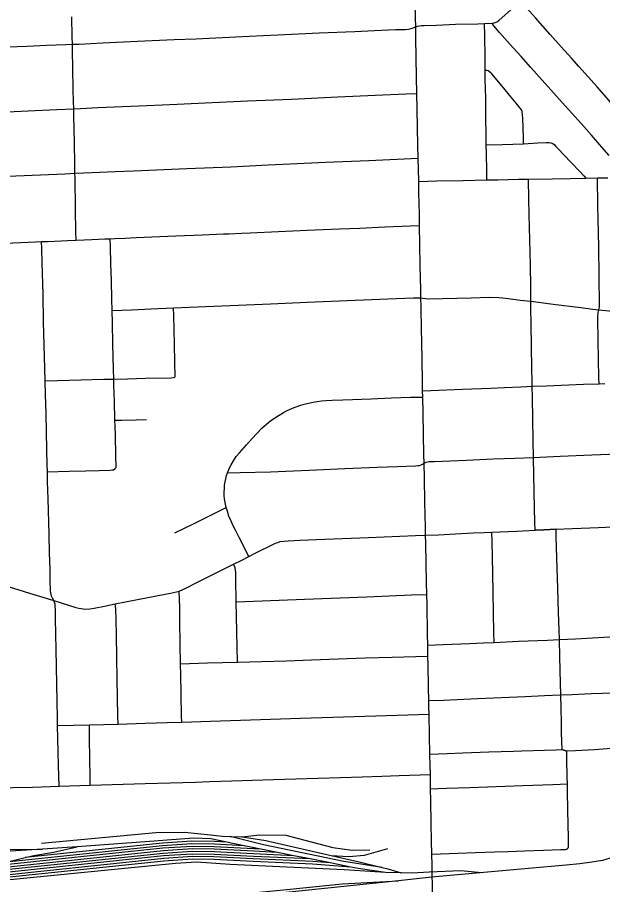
# Model space of a CAD drawing. Extents: x -59 to 82, y -3 to 49.
# Drawn here: x -11.556 to -11.023, y 33.772 to 34.562 of the extents above; entities that cross this region are included whole.
import ezdxf

# ---------------------------------------------------------------- set-up
doc = ezdxf.new("R2010")
doc.units = 0
for name, color, linetype in [('GM_X_City_Street', 7, 'Continuous'), ('GM_X_County_Road', 7, 'Continuous'), ('GM_X_Rail_Line', 7, 'Continuous')]:
    doc.layers.add(name, color=color, linetype=linetype)

msp = doc.modelspace()

# ---------------------------------------------------------------- linework, layer by layer
at = {"layer": 'GM_X_City_Street'}
msp.add_line((-11.18684, 34.21605), (-11.18693, 34.22167), dxfattribs=at)
for points in [[(-11.00961, 34.47735), (-11.02806, 34.49847), (-11.04467, 34.51697), (-11.05156, 34.52456), (-11.06096, 34.53488), (-11.07102, 34.54619), (-11.08417, 34.56123), (-11.09239, 34.57053), (-11.09529, 34.5741), (-11.09676, 34.57703), (-11.09863, 34.58089), (-11.10219, 34.58535), (-11.11295, 34.59775), (-11.12366, 34.60951), (-11.13558, 34.6226), (-11.14176, 34.62953), (-11.14751, 34.63571)], [(-11.56475, 34.53484), (-11.54724, 34.53561), (-11.52928, 34.53626), (-11.5117, 34.53697), (-11.50562, 34.53728), (-11.49939, 34.53744), (-11.4783, 34.53843), (-11.44654, 34.53997), (-11.41306, 34.54151), (-11.39344, 34.5423), (-11.34486, 34.5446), (-11.31867, 34.54577), (-11.28098, 34.54759), (-11.24852, 34.54897), (-11.23063, 34.5497), (-11.2116, 34.55053), (-11.20257, 34.55077), (-11.19972, 34.55102), (-11.19738, 34.55158), (-11.19564, 34.55207), (-11.19313, 34.55312), (-11.19153, 34.55369), (-11.18987, 34.5541), (-11.18785, 34.55433), (-11.18544, 34.55445), (-11.17435, 34.55472), (-11.15698, 34.55538), (-11.13676, 34.55593), (-11.13057, 34.5561), (-11.12373, 34.55638), (-11.12197, 34.55668), (-11.12006, 34.55729), (-11.1188, 34.55801), (-11.11735, 34.55909), (-11.10417, 34.57061)], [(-11.50228, 34.35879), (-11.50242, 34.36687), (-11.50277, 34.38694), (-11.50294, 34.39547), (-11.50313, 34.40699), (-11.50329, 34.41572), (-11.50344, 34.41975), (-11.5036, 34.42888), (-11.50391, 34.44658), (-11.50419, 34.46151), (-11.50437, 34.4708), (-11.50452, 34.47852), (-11.50465, 34.48506), (-11.50497, 34.49591), (-11.50526, 34.51559), (-11.5055, 34.53118), (-11.50562, 34.53728), (-11.50582, 34.54394), (-11.50613, 34.56224)], [(-11.12854, 34.41382), (-11.12867, 34.42184), (-11.12892, 34.43804), (-11.12904, 34.44554), (-11.12914, 34.45423), (-11.12936, 34.47115), (-11.12955, 34.48811), (-11.12989, 34.505), (-11.13, 34.51324), (-11.13015, 34.52511), (-11.13042, 34.54508), (-11.13057, 34.5561)], [(-11.01706, 34.43599), (-11.02386, 34.44362), (-11.0333, 34.45433), (-11.04239, 34.46465), (-11.05995, 34.4841), (-11.08834, 34.51616), (-11.09722, 34.52597), (-11.10419, 34.53357), (-11.10736, 34.53703), (-11.1171, 34.54787), (-11.1221, 34.55395), (-11.12373, 34.55638)], [(-11.095, 34.4467), (-11.09522, 34.45235), (-11.09589, 34.46988), (-11.09608, 34.4729), (-11.09649, 34.47598), (-11.09694, 34.47744), (-11.10193, 34.48348), (-11.10803, 34.49089), (-11.11292, 34.49739), (-11.12408, 34.51021), (-11.12597, 34.51201), (-11.12733, 34.51296), (-11.12858, 34.51321), (-11.13, 34.51324)], [(-11.7669, 34.4674), (-11.75954, 34.46768), (-11.734, 34.46871), (-11.71723, 34.46939), (-11.69881, 34.46998), (-11.6622, 34.47137), (-11.63884, 34.47255), (-11.61516, 34.47342), (-11.5936, 34.47443), (-11.57799, 34.47516), (-11.53951, 34.47689), (-11.51977, 34.47781), (-11.50452, 34.47852), (-11.49834, 34.47877), (-11.48254, 34.47953), (-11.43757, 34.48135), (-11.41033, 34.48267), (-11.34632, 34.48565), (-11.30617, 34.48734), (-11.26412, 34.48938), (-11.23018, 34.49074), (-11.20204, 34.49216), (-11.19216, 34.49251)], [(-11.12904, 34.44554), (-11.11455, 34.446), (-11.095, 34.4467), (-11.08199, 34.44742), (-11.07463, 34.4479), (-11.07178, 34.44782), (-11.07042, 34.4476), (-11.06935, 34.44728), (-11.06847, 34.44686), (-11.06724, 34.44595), (-11.06589, 34.44448), (-11.06395, 34.44244), (-11.052, 34.42981), (-11.04383, 34.42127), (-11.04026, 34.4174), (-11.03848, 34.41534)], [(-11.76592, 34.40829), (-11.75668, 34.40859), (-11.74327, 34.40903), (-11.70853, 34.41064), (-11.6625, 34.41277), (-11.61232, 34.41485), (-11.58068, 34.41638), (-11.54957, 34.41761), (-11.51246, 34.41933), (-11.50344, 34.41975), (-11.49537, 34.4201), (-11.46685, 34.42131), (-11.4501, 34.42203), (-11.40161, 34.42411), (-11.36156, 34.42578), (-11.32754, 34.42751), (-11.30757, 34.42846), (-11.27536, 34.4298), (-11.23595, 34.43145), (-11.19102, 34.43356)], [(-11.19054, 34.41233), (-11.17404, 34.41276), (-11.15009, 34.41332), (-11.12854, 34.41382), (-11.11858, 34.41395), (-11.09956, 34.41429), (-11.09059, 34.41447), (-11.06921, 34.41479), (-11.05261, 34.41513), (-11.03848, 34.41534), (-11.02793, 34.41555), (-11.01831, 34.41572)], [(-11.08452, 34.09479), (-11.08478, 34.10198), (-11.08507, 34.11504), (-11.08564, 34.14501), (-11.08594, 34.16115), (-11.08625, 34.17638), (-11.08697, 34.21561), (-11.08716, 34.22584), (-11.08732, 34.23025), (-11.08763, 34.24229), (-11.08822, 34.28202), (-11.08848, 34.29733), (-11.08858, 34.30326), (-11.08845, 34.31631), (-11.08887, 34.33606), (-11.08989, 34.38231), (-11.09021, 34.39621), (-11.09059, 34.41447)], [(-11.02629, 34.22817), (-11.02645, 34.23356), (-11.02721, 34.26738), (-11.02762, 34.2875), (-11.02746, 34.29013), (-11.02727, 34.29171), (-11.02706, 34.29292), (-11.0265, 34.29545), (-11.02607, 34.29789), (-11.02592, 34.29972), (-11.02615, 34.32633), (-11.02673, 34.3524), (-11.02726, 34.3782), (-11.02749, 34.38989), (-11.02758, 34.39532), (-11.02784, 34.41044), (-11.02793, 34.41555)], [(-11.58175, 34.35548), (-11.5526, 34.35674), (-11.5393, 34.35733), (-11.53372, 34.35751), (-11.52832, 34.35773), (-11.51581, 34.35823), (-11.51025, 34.35845), (-11.50228, 34.35879), (-11.495, 34.35909), (-11.48802, 34.3594), (-11.47631, 34.35994), (-11.47141, 34.36016), (-11.46703, 34.36037), (-11.4579, 34.36073), (-11.44764, 34.36117), (-11.42622, 34.36216), (-11.41163, 34.36279), (-11.38765, 34.36372), (-11.36806, 34.3646), (-11.36341, 34.36476), (-11.35162, 34.36528), (-11.34394, 34.36562), (-11.31826, 34.36672), (-11.292, 34.36787), (-11.26302, 34.36913), (-11.24424, 34.36986), (-11.22134, 34.37089), (-11.19827, 34.37187), (-11.18968, 34.37219)], [(-11.52259, 34.03073), (-11.52375, 34.0329), (-11.52474, 34.03476), (-11.52517, 34.03633), (-11.52536, 34.03773), (-11.52553, 34.03975), (-11.5259, 34.04926), (-11.52608, 34.0597), (-11.52648, 34.07399), (-11.5269, 34.09112), (-11.52769, 34.12352), (-11.52823, 34.13907), (-11.52843, 34.14798), (-11.52866, 34.15421), (-11.52882, 34.16808), (-11.52933, 34.18471), (-11.52968, 34.20105), (-11.53017, 34.21824), (-11.53052, 34.23067), (-11.53077, 34.24205), (-11.5319, 34.28463), (-11.53243, 34.30956), (-11.53319, 34.33809), (-11.53352, 34.35109), (-11.53372, 34.35751)], [(-11.46704, 34.15059), (-11.46628, 34.15151), (-11.46599, 34.15229), (-11.46615, 34.1627), (-11.46662, 34.18124), (-11.46682, 34.18942), (-11.46697, 34.19498), (-11.46735, 34.21223), (-11.46786, 34.22676), (-11.46807, 34.23243), (-11.46828, 34.24129), (-11.46882, 34.26417), (-11.46919, 34.28366), (-11.46959, 34.29477), (-11.46986, 34.3052), (-11.47024, 34.32212), (-11.47058, 34.33727), (-11.47114, 34.35271), (-11.47141, 34.36016)], [(-11.0265, 34.29545), (-11.01731, 34.29448), (-10.99289, 34.29192), (-10.98063, 34.29061), (-10.97396, 34.28989), (-10.95231, 34.28741), (-10.93399, 34.2854), (-10.9314, 34.28521), (-10.92968, 34.2853), (-10.9284, 34.28566), (-10.92718, 34.28616), (-10.92602, 34.28682), (-10.92392, 34.28819), (-10.91625, 34.29499), (-10.90799, 34.30221), (-10.90189, 34.30736), (-10.8964, 34.31213), (-10.88026, 34.32604), (-10.86204, 34.34196), (-10.84832, 34.35382), (-10.84332, 34.35809), (-10.8377, 34.36289)], [(-11.46959, 34.29477), (-11.45195, 34.29558), (-11.43415, 34.29639), (-11.41364, 34.29728), (-11.39943, 34.29783), (-11.3621, 34.29934), (-11.32538, 34.30095), (-11.29201, 34.30237), (-11.25552, 34.30393), (-11.2186, 34.30554), (-11.19557, 34.30646), (-11.18859, 34.30633), (-11.18673, 34.30595), (-11.18442, 34.30569), (-11.18171, 34.3056), (-11.14268, 34.30639), (-11.12598, 34.30685), (-11.11758, 34.30656), (-11.11437, 34.3063), (-11.10906, 34.30571), (-11.09814, 34.30431), (-11.08858, 34.30326), (-11.08139, 34.30236), (-11.0683, 34.30072), (-11.04309, 34.29745), (-11.03208, 34.29602), (-11.0265, 34.29545)], [(-11.41253, 34.23419), (-11.41211, 34.23468), (-11.41241, 34.24741), (-11.41289, 34.26452), (-11.41346, 34.2901), (-11.41364, 34.29728)], [(-11.53052, 34.23067), (-11.51925, 34.23098), (-11.49804, 34.23158), (-11.47716, 34.23217), (-11.46807, 34.23243), (-11.45569, 34.23266), (-11.43902, 34.23309), (-11.41577, 34.23355), (-11.41375, 34.23375), (-11.41253, 34.23419)], [(-11.18693, 34.22167), (-11.1795, 34.22189), (-11.15079, 34.2231), (-11.1249, 34.2242), (-11.11244, 34.22473), (-11.09757, 34.22537), (-11.08716, 34.22584), (-11.07409, 34.22639), (-11.04059, 34.22765), (-11.02629, 34.22817), (-11.02113, 34.22824)], [(-11.34505, 34.07093), (-11.35403, 34.08821), (-11.35734, 34.09482), (-11.35945, 34.09881), (-11.36132, 34.10314), (-11.36318, 34.10757), (-11.36469, 34.11214), (-11.36568, 34.1156), (-11.36672, 34.11995), (-11.36737, 34.12345), (-11.36763, 34.12648), (-11.36724, 34.13574), (-11.36677, 34.13879), (-11.36613, 34.14171), (-11.36531, 34.14459), (-11.36445, 34.14712), (-11.36265, 34.15156), (-11.36135, 34.15425), (-11.3591, 34.1581), (-11.35654, 34.16182), (-11.35372, 34.16534), (-11.34732, 34.17251), (-11.34223, 34.17822), (-11.33332, 34.18756), (-11.32894, 34.19128), (-11.32498, 34.19483), (-11.31985, 34.19808), (-11.31354, 34.20206), (-11.31089, 34.2035), (-11.30816, 34.20481), (-11.30396, 34.20652), (-11.29858, 34.20839), (-11.29466, 34.20956), (-11.29068, 34.21056), (-11.28665, 34.21139), (-11.2828, 34.21206), (-11.27895, 34.21254), (-11.27507, 34.21283), (-11.26919, 34.21306), (-11.25959, 34.21344), (-11.25074, 34.21379), (-11.23367, 34.21449), (-11.21521, 34.21525), (-11.19813, 34.21579), (-11.18684, 34.21605)], [(-11.46697, 34.19498), (-11.46108, 34.19511), (-11.44759, 34.19542), (-11.43833, 34.19554)], [(-11.36445, 34.14712), (-11.35313, 34.14721), (-11.32552, 34.14805), (-11.28366, 34.14986), (-11.25785, 34.15088), (-11.22819, 34.15206), (-11.21021, 34.15278), (-11.19338, 34.15345), (-11.19138, 34.15357), (-11.1898, 34.1538), (-11.18836, 34.15432), (-11.18711, 34.15506), (-11.1856, 34.15597), (-11.18366, 34.15668), (-11.1814, 34.15725), (-11.1763, 34.15747), (-11.1471, 34.15863), (-11.12272, 34.1597), (-11.10283, 34.16048), (-11.08594, 34.16115), (-11.06187, 34.16222), (-11.03308, 34.16331), (-11.0097, 34.1642)], [(-11.52843, 34.14798), (-11.50852, 34.14857), (-11.49356, 34.14901), (-11.48125, 34.14931), (-11.47119, 34.14947), (-11.46935, 34.14964), (-11.46826, 34.14988), (-11.46704, 34.15059)], [(-11.41255, 34.0925), (-11.39491, 34.10101), (-11.36568, 34.1156)], [(-11.12194, 33.99258), (-11.12212, 34.00172), (-11.12285, 34.03798), (-11.12319, 34.05544), (-11.12368, 34.08471), (-11.1239, 34.09312)], [(-11.06548, 34.09564), (-11.07663, 34.09508), (-11.08452, 34.09479)], [(-11.06005, 33.8951), (-11.06042, 33.91026), (-11.06065, 33.9196), (-11.06095, 33.93258), (-11.06116, 33.94504), (-11.06149, 33.95562), (-11.06208, 33.97945), (-11.06247, 33.99535), (-11.06272, 34.00372), (-11.0632, 34.02023), (-11.06383, 34.04178), (-11.06472, 34.06943), (-11.06529, 34.08907), (-11.06548, 34.09564)], [(-11.35544, 33.97476), (-11.3558, 33.98866), (-11.35603, 34.00238), (-11.35632, 34.01667), (-11.35659, 34.02952), (-11.35669, 34.03376), (-11.35686, 34.04598), (-11.35701, 34.05642), (-11.35753, 34.06043), (-11.35923, 34.0639)], [(-11.40622, 33.92008), (-11.40632, 33.92564), (-11.40667, 33.94571), (-11.40698, 33.96314), (-11.4072, 33.97326), (-11.4075, 33.99065), (-11.40786, 34.01247), (-11.40807, 34.02489), (-11.40827, 34.03187), (-11.4084, 34.03946)], [(-11.35659, 34.02952), (-11.33303, 34.03047), (-11.29438, 34.03203), (-11.23781, 34.03428), (-11.19703, 34.03591), (-11.18303, 34.0364)], [(-11.51788, 33.86169), (-11.51844, 33.88046), (-11.51924, 33.91691), (-11.51935, 33.92325), (-11.51963, 33.9391), (-11.51988, 33.95459), (-11.52047, 33.98645), (-11.52075, 34), (-11.521, 34.01514), (-11.52119, 34.02211), (-11.52135, 34.02593), (-11.52151, 34.02746), (-11.52187, 34.02913), (-11.52259, 34.03073)], [(-11.46413, 33.91832), (-11.46426, 33.92563), (-11.46487, 33.95914), (-11.46525, 33.97934), (-11.46558, 33.99883), (-11.46593, 34.01354), (-11.46622, 34.02325), (-11.46682, 34.02765)], [(-11.18233, 33.99015), (-11.16818, 33.99072), (-11.14425, 33.99168), (-11.13141, 33.99219), (-11.12194, 33.99258), (-11.0996, 33.99371), (-11.07334, 33.99476), (-11.06247, 33.99535), (-11.04782, 33.99596), (-11.02214, 33.99742), (-10.99481, 33.99899), (-10.96761, 34.00026), (-10.95284, 34.00095), (-10.94338, 34.00139)], [(-11.1822, 33.98022), (-11.18227, 33.98561), (-11.18233, 33.99015)], [(-11.4072, 33.97326), (-11.38289, 33.97397), (-11.35544, 33.97476), (-11.3335, 33.97535), (-11.31087, 33.97598), (-11.28803, 33.97681), (-11.26375, 33.9777), (-11.23936, 33.97852), (-11.21464, 33.9792), (-11.1822, 33.98022)], [(-11.18143, 33.93971), (-11.16799, 33.94017), (-11.13712, 33.94159), (-11.09359, 33.94353), (-11.07596, 33.9444), (-11.06116, 33.94504), (-11.0512, 33.94532), (-11.03341, 33.94603), (-11.0133, 33.9469), (-10.98264, 33.94857), (-10.96588, 33.94956), (-10.95129, 33.95042), (-10.94236, 33.95085)], [(-11.18115, 33.92737), (-11.18129, 33.9336), (-11.18143, 33.93971)], [(-11.51924, 33.91691), (-11.50457, 33.91723), (-11.49026, 33.91755), (-11.47697, 33.91794), (-11.46413, 33.91832), (-11.43961, 33.91906), (-11.41942, 33.91968), (-11.40622, 33.92008), (-11.38, 33.92101), (-11.29816, 33.92358), (-11.21001, 33.92641), (-11.18115, 33.92737)], [(-11.48941, 33.86257), (-11.48953, 33.87057), (-11.48978, 33.88697), (-11.49006, 33.90504), (-11.49026, 33.91755)], [(-11.05579, 33.89387), (-11.0478, 33.89431), (-11.03065, 33.89527), (-11.01899, 33.89597), (-11.00887, 33.89659), (-11.00362, 33.89692), (-10.99251, 33.8973), (-10.96542, 33.89903), (-10.95304, 33.89979), (-10.94618, 33.90009), (-10.94483, 33.90024), (-10.94391, 33.9006)], [(-11.18037, 33.8909), (-11.16463, 33.89148), (-11.15045, 33.89201), (-11.12662, 33.8929), (-11.1044, 33.89363), (-11.09671, 33.89389), (-11.0759, 33.89457), (-11.06552, 33.89492), (-11.06005, 33.8951)], [(-11.17994, 33.87227), (-11.18014, 33.88062), (-11.18037, 33.8909)], [(-11.06005, 33.8951), (-11.05943, 33.89497), (-11.0587, 33.89479), (-11.0583, 33.89464), (-11.0578, 33.89441), (-11.05739, 33.89423), (-11.05704, 33.89411), (-11.05665, 33.89401), (-11.05579, 33.89387)], [(-11.05517, 33.80494), (-11.05451, 33.8055), (-11.05416, 33.80643), (-11.05428, 33.81469), (-11.05468, 33.83952), (-11.05502, 33.85753), (-11.05514, 33.86395), (-11.05528, 33.86974), (-11.05568, 33.88647), (-11.05579, 33.89387)], [(-11.67658, 33.8575), (-11.65617, 33.85808), (-11.61663, 33.85919), (-11.59624, 33.85972), (-11.5782, 33.86011), (-11.54205, 33.86094), (-11.51788, 33.86169), (-11.48941, 33.86257), (-11.43942, 33.86411), (-11.41678, 33.86481), (-11.39353, 33.86554), (-11.38093, 33.86605), (-11.36061, 33.86657), (-11.34184, 33.86727), (-11.3227, 33.86773), (-11.28189, 33.86904), (-11.26161, 33.86979), (-11.24192, 33.87032), (-11.22397, 33.87103), (-11.20825, 33.87145), (-11.17994, 33.87227)], [(-11.17978, 33.85947), (-11.16522, 33.85998), (-11.14389, 33.86069), (-11.09588, 33.86229), (-11.06852, 33.86331), (-11.05514, 33.86395)], [(-11.17852, 33.79991), (-11.16278, 33.80034), (-11.13882, 33.80132), (-11.12165, 33.80192), (-11.10954, 33.80234), (-11.09415, 33.80303), (-11.07695, 33.80359), (-11.06106, 33.80403), (-11.05706, 33.80414), (-11.05593, 33.80451), (-11.05517, 33.80494)]]:
    msp.add_lwpolyline(points, dxfattribs=at)
at = {"layer": 'GM_X_County_Road'}
msp.add_line((-11.18684, 34.21605), (-11.18693, 34.22167), dxfattribs=at)
for points in [[(-11.18693, 34.22167), (-11.18712, 34.23113), (-11.18777, 34.26691), (-11.18799, 34.27738), (-11.18841, 34.29776), (-11.18859, 34.30633), (-11.18871, 34.31353), (-11.18905, 34.33567), (-11.18935, 34.35462), (-11.18968, 34.37219), (-11.1899, 34.38251), (-11.19032, 34.40184), (-11.19054, 34.41233), (-11.19079, 34.42345), (-11.19102, 34.43356), (-11.19132, 34.44505), (-11.19193, 34.47803), (-11.19216, 34.49251), (-11.19254, 34.50713), (-11.19307, 34.54299), (-11.19313, 34.55312), (-11.19345, 34.56119), (-11.19397, 34.58742)], [(-11.18233, 33.99015), (-11.18249, 34.00031), (-11.1829, 34.02737), (-11.18303, 34.0364), (-11.18328, 34.04731), (-11.1841, 34.08278), (-11.18424, 34.09026), (-11.18441, 34.09727), (-11.18488, 34.12046), (-11.18532, 34.14214), (-11.1856, 34.15597), (-11.18572, 34.16352), (-11.18602, 34.18186), (-11.18649, 34.20172), (-11.18684, 34.21605)], [(-11.06548, 34.09564), (-11.05046, 34.09637), (-11.02696, 34.0974), (-10.99573, 34.09878)], [(-11.57812, 34.0479), (-11.54461, 34.03756), (-11.5357, 34.03474), (-11.52259, 34.03073), (-11.51602, 34.0287), (-11.50244, 34.02452), (-11.49999, 34.02379), (-11.49768, 34.02339), (-11.49595, 34.02321), (-11.49381, 34.02307), (-11.48991, 34.02332), (-11.48575, 34.02393), (-11.47656, 34.02576), (-11.46682, 34.02765), (-11.45728, 34.02951), (-11.42759, 34.03532), (-11.41652, 34.0375), (-11.411, 34.03876), (-11.4084, 34.03946), (-11.40255, 34.0421), (-11.39189, 34.04753), (-11.37049, 34.05824), (-11.35923, 34.0639), (-11.35162, 34.06768), (-11.34505, 34.07093), (-11.33806, 34.07439), (-11.3239, 34.08145), (-11.32078, 34.08287), (-11.3186, 34.08375), (-11.31653, 34.0844), (-11.31341, 34.08494), (-11.30945, 34.08521), (-11.2984, 34.08568), (-11.27605, 34.08658), (-11.23617, 34.08819), (-11.1933, 34.0899), (-11.18424, 34.09026), (-11.1726, 34.09067), (-11.15178, 34.09192), (-11.14102, 34.09236), (-11.13102, 34.09279), (-11.1239, 34.09312), (-11.10119, 34.09408), (-11.08452, 34.09479)], [(-11.08452, 34.09479), (-11.07663, 34.09508), (-11.06548, 34.09564)], [(-11.1822, 33.98022), (-11.18227, 33.98561), (-11.18233, 33.99015)], [(-11.18143, 33.93971), (-11.18166, 33.95172), (-11.18204, 33.97181), (-11.1822, 33.98022)], [(-11.18115, 33.92737), (-11.18129, 33.9336), (-11.18143, 33.93971)], [(-11.18037, 33.8909), (-11.18073, 33.9079), (-11.18115, 33.92737)], [(-11.17994, 33.87227), (-11.18014, 33.88062), (-11.18037, 33.8909)], [(-11.18659, 33.67758), (-11.18273, 33.69589), (-11.17846, 33.71607), (-11.17779, 33.72011), (-11.17743, 33.7233), (-11.17724, 33.7265), (-11.17733, 33.73449), (-11.1774, 33.74026), (-11.1776, 33.75024), (-11.17786, 33.76308), (-11.17834, 33.78978), (-11.17852, 33.79991), (-11.17878, 33.81162), (-11.17914, 33.82824), (-11.17955, 33.84854), (-11.17978, 33.85947), (-11.17994, 33.87227)]]:
    msp.add_lwpolyline(points, dxfattribs=at)
at = {"layer": 'GM_X_Rail_Line'}
for p, q in [((-11.36214, 33.816), (-11.3515, 33.81558)), ((-11.50142, 33.80667), (-11.53292, 33.80439)), ((-11.33408, 33.80448), (-11.34944, 33.80757)), ((-11.31914, 33.80148), (-11.33408, 33.80448)), ((-11.56581, 33.79263), (-11.5486, 33.79677)), ((-11.3042, 33.79848), (-11.31914, 33.80148)), ((-11.28926, 33.79548), (-11.3042, 33.79848)), ((-11.27108, 33.79183), (-11.28926, 33.79548)), ((-11.25224, 33.78805), (-11.27108, 33.79183)), ((-11.20646, 33.78279), (-11.22076, 33.78324))]:
    msp.add_line(p, q, dxfattribs=at)
for points in [[(-11.53396, 33.80979), (-11.42982, 33.81964), (-11.40364, 33.81989), (-11.38015, 33.8174), (-11.36903, 33.81628), (-11.36214, 33.816)], [(-11.365, 33.81071), (-11.37642, 33.81131), (-11.39691, 33.81163), (-11.42381, 33.80984), (-11.5486, 33.79677)], [(-11.365, 33.81071), (-11.37962, 33.81372), (-11.39544, 33.81455), (-11.43123, 33.81175), (-11.50142, 33.80667)], [(-11.2238, 33.78774), (-11.25865, 33.79321), (-11.3319, 33.80851), (-11.36214, 33.816)], [(-11.3515, 33.81558), (-11.3352, 33.81734), (-11.31149, 33.81707), (-11.28846, 33.81114), (-11.26865, 33.80591), (-11.25109, 33.80362), (-11.23504, 33.80377)], [(-11.3515, 33.81558), (-11.34901, 33.81548), (-11.32972, 33.81222), (-11.2701, 33.79866)], [(-11.53292, 33.80439), (-11.58179, 33.80147), (-11.61881, 33.79841), (-11.66447, 33.79478), (-11.7472, 33.79302), (-11.7793, 33.79247)], [(-11.67187, 33.79838), (-11.62575, 33.80105), (-11.58454, 33.80415), (-11.53292, 33.80439)], [(-11.31914, 33.80148), (-11.34069, 33.80245), (-11.37666, 33.80434), (-11.39673, 33.80465), (-11.42321, 33.80289), (-11.59019, 33.7854)], [(-11.33408, 33.80448), (-11.34057, 33.80478), (-11.37658, 33.80666), (-11.39679, 33.80698), (-11.42341, 33.80521), (-11.57862, 33.78895)], [(-11.34944, 33.80757), (-11.3765, 33.80898), (-11.39685, 33.8093), (-11.42361, 33.80753), (-11.56581, 33.79263)], [(-11.5486, 33.79677), (-11.54077, 33.79866), (-11.52301, 33.80178), (-11.50142, 33.80667)], [(-11.34944, 33.80757), (-11.36131, 33.80995), (-11.365, 33.81071)], [(-11.2701, 33.79866), (-11.25425, 33.79768), (-11.23993, 33.79905), (-11.21875, 33.80491)], [(-11.28926, 33.79548), (-11.34092, 33.79781), (-11.37682, 33.79969), (-11.39661, 33.8), (-11.42281, 33.79826), (-11.58971, 33.78078), (-11.61373, 33.77826)], [(-11.3042, 33.79848), (-11.3408, 33.80013), (-11.37674, 33.80201), (-11.39667, 33.80233), (-11.42301, 33.80058), (-11.58995, 33.78309), (-11.60538, 33.78147)], [(-11.27108, 33.79183), (-11.28689, 33.79305), (-11.34103, 33.79549), (-11.3769, 33.79736), (-11.39655, 33.79767), (-11.42261, 33.79594), (-11.58946, 33.77846), (-11.60164, 33.77719)], [(-11.2701, 33.79866), (-11.24457, 33.79285), (-11.2238, 33.78774)], [(-11.01331, 33.79721), (-11.02313, 33.79413), (-11.03295, 33.79264), (-11.0438, 33.79116), (-11.05642, 33.78984), (-11.09061, 33.78669), (-11.17875, 33.77888), (-11.20878, 33.77574)], [(-11.25224, 33.78805), (-11.28703, 33.79073), (-11.34114, 33.79317), (-11.37698, 33.79504), (-11.39649, 33.79535), (-11.42241, 33.79362), (-11.58922, 33.77615)], [(-11.22076, 33.78324), (-11.25833, 33.78559), (-11.31689, 33.78823), (-11.36211, 33.79051), (-11.39251, 33.79268), (-11.41201, 33.79126), (-11.57216, 33.77547), (-11.58922, 33.77615)], [(-11.22076, 33.78324), (-11.2455, 33.78669), (-11.25224, 33.78805)], [(-11.2238, 33.78774), (-11.21857, 33.78646), (-11.20646, 33.78279)], [(-11.13329, 33.78291), (-11.15211, 33.78463), (-11.181, 33.78337), (-11.19655, 33.78249), (-11.20646, 33.78279)], [(-11.78324, 33.7413), (-11.72972, 33.74008), (-11.62007, 33.74204), (-11.56453, 33.74515), (-11.52918, 33.74899), (-11.50143, 33.75257), (-11.47829, 33.75464), (-11.46145, 33.75572), (-11.42219, 33.75794), (-11.36629, 33.76216), (-11.31058, 33.76767), (-11.26025, 33.77276), (-11.20878, 33.77574)], [(-11.20878, 33.77574), (-11.36398, 33.75949), (-11.39805, 33.7566), (-11.47336, 33.74956), (-11.50264, 33.74737), (-11.54285, 33.74397), (-11.57006, 33.74166), (-11.59557, 33.73996), (-11.62654, 33.73862), (-11.6546, 33.73777), (-11.69359, 33.73729), (-11.72797, 33.73717), (-11.75822, 33.73802), (-11.78324, 33.7413)]]:
    msp.add_lwpolyline(points, dxfattribs=at)

doc.saveas('drawing.dxf')
